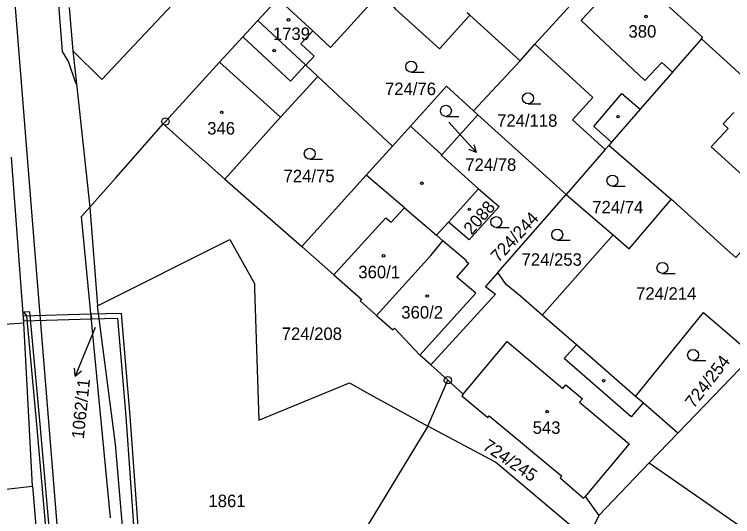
# Model space of a CAD drawing. Extents: x -680203 to -673936, y -1102717 to -1093650.
# Drawn here: x -678754.8 to -678656.8, y -1098097.6 to -1098029.2 of the extents above; entities that cross this region are included whole.
import ezdxf

# ---------------------------------------------------------------- set-up
doc = ezdxf.new("R2010")
doc.units = 0
for name, color, linetype in [('SOxx02xx_Koleje_param další_Popis10', 7, 'Continuous'), ('SOxx02xx_Staničení_Popis10', 7, 'Continuous'), ('SOxxxxxx_Koleje_hlavní_body_Popis10', 7, 'Continuous'), ('SOxxxxxx_Koleje_LN_parametry_Popis10', 7, 'Continuous'), ('SOxxxxxx_Koleje_param další_Popis10', 7, 'Continuous'), ('SOxxxxxx_Osa_bod_P', 7, 'Continuous'), ('SOxxxxxx_Staničení_Popis10', 7, 'Continuous'), ('x_prac', 7, 'Continuous')]:
    doc.layers.add(name, color=color, linetype=linetype)

msp = doc.modelspace()

# ---------------------------------------------------------------- linework, layer by layer
at = {"layer": 'SOxx02xx_Koleje_param další_Popis10'}
for centre, radius in [((-678734.17, -1098043.78), 0.5), ((-678734.17, -1098043.78), 0.0303), ((-678695.66, -1098079.04), 0.5), ((-678695.66, -1098079.04), 0.0303)]:
    msp.add_circle(centre, radius, dxfattribs=at)
at = {"layer": 'SOxx02xx_Staničení_Popis10'}
for p, q in [((-678695.54, -1098043.85), (-678693.79, -1098045.78)), ((-678693.79, -1098045.78), (-678691.782, -1098048.01)), ((-678691.782, -1098048.01), (-678692.824, -1098047.601)), ((-678691.782, -1098048.01), (-678692.08, -1098046.931)), ((-678743.77, -1098071.85), (-678745.36, -1098075.7)), ((-678745.36, -1098075.7), (-678746.484, -1098078.482)), ((-678746.484, -1098078.482), (-678746.573, -1098077.366)), ((-678746.484, -1098078.482), (-678745.645, -1098077.742))]:
    msp.add_line(p, q, dxfattribs=at)
at = {"layer": 'SOxxxxxx_Koleje_hlavní_body_Popis10'}
for p, q in [((-678700.673, -1098037.05), (-678698.923, -1098037.05)), ((-678684.743, -1098041.37), (-678682.993, -1098041.37)), ((-678695.943, -1098043.07), (-678694.193, -1098043.07)), ((-678714.503, -1098048.92), (-678712.753, -1098048.92)), ((-678673.223, -1098052.58), (-678671.473, -1098052.58)), ((-678689.073, -1098058.23), (-678687.323, -1098058.23)), ((-678680.763, -1098059.94), (-678679.013, -1098059.94)), ((-678666.413, -1098064.47), (-678664.663, -1098064.47)), ((-678662.233, -1098076.35), (-678660.483, -1098076.35))]:
    msp.add_line(p, q, dxfattribs=at)
for centre in [(-678700.673, -1098036.3), (-678684.743, -1098040.62), (-678695.943, -1098042.32), (-678714.503, -1098048.17), (-678673.223, -1098051.83), (-678689.073, -1098057.48), (-678680.763, -1098059.19), (-678666.413, -1098063.72), (-678662.233, -1098075.6)]:
    msp.add_circle(centre, 0.75, dxfattribs=at)
at = {"layer": 'SOxxxxxx_Koleje_LN_parametry_Popis10'}
for points in [[(-678753.57, -1098070.31), (-678753.52, -1098070.93), (-678744.28, -1098070.66), (-678744.34, -1098070.05)], [(-678749.76, -1098123.91), (-678749.48, -1098127.28), (-678748.74, -1098115.83), (-678749.75, -1098102.13), (-678751.2, -1098085.54), (-678752.69, -1098069.73), (-678753.48, -1098069.76), (-678753.15, -1098070.25), (-678751.7, -1098085.58), (-678750.25, -1098102.17), (-678749.24, -1098115.83)], [(-678738.87, -1098102.54), (-678737.78, -1098100.87), (-678738.98, -1098083.94), (-678740.16, -1098069.94), (-678744.34, -1098070.05), (-678744.28, -1098070.66), (-678740.7, -1098070.56), (-678739.58, -1098083.98), (-678738.4, -1098100.71), (-678739.27, -1098102.06), (-678739.99, -1098102.35), (-678740.35, -1098106.26), (-678739.87, -1098106.36), (-678739.06, -1098104.16), (-678739.11, -1098103.05)]]:
    msp.add_lwpolyline(points, close=True, dxfattribs=at)
at = {"layer": 'SOxxxxxx_Koleje_param další_Popis10'}
for centre in [(-678717.397, -1098029.909), (-678668.657, -1098029.469), (-678719.367, -1098034.109), (-678726.507, -1098042.519), (-678672.467, -1098043.119), (-678699.227, -1098052.189), (-678692.747, -1098055.749), (-678704.437, -1098062.089), (-678698.497, -1098067.559), (-678674.427, -1098079.099), (-678682.127, -1098083.309)]:
    msp.add_circle(centre, 0.175, dxfattribs=at)
at = {"layer": 'SOxxxxxx_Staničení_Popis10'}
for p, q in [((-678677.35, -1098029.82), (-678671.21, -1098023.18)), ((-678677.35, -1098029.82), (-678677.51, -1098029.99)), ((-678677.51, -1098029.99), (-678668.8, -1098038.2)), ((-678717.12, -1098038.26), (-678723.62, -1098032.22)), ((-678726.79, -1098035.69), (-678718.48, -1098043.17)), ((-678668.8, -1098038.2), (-678666.48, -1098035.74)), ((-678666.48, -1098035.74), (-678665.06, -1098037.06)), ((-678715.08, -1098036.07), (-678717.12, -1098038.26)), ((-678675.77, -1098044.45), (-678671.97, -1098039.97)), ((-678671.97, -1098039.97), (-678669.43, -1098042.08)), ((-678658.12, -1098044.11), (-678656.67, -1098042.53)), ((-678673.35, -1098046.59), (-678675.77, -1098044.45)), ((-678659.77, -1098047.22), (-678657.46, -1098044.72)), ((-678657.46, -1098044.72), (-678658.12, -1098044.11)), ((-678651.2, -1098054.98), (-678659.77, -1098047.22)), ((-678701.6, -1098055.53), (-678706.81, -1098051.09)), ((-678703.41, -1098057.49), (-678701.6, -1098055.53)), ((-678701.6, -1098055.53), (-678697.2, -1098059.28)), ((-678711.22, -1098064.65), (-678704.13, -1098056.89)), ((-678704.13, -1098056.89), (-678703.41, -1098057.49)), ((-678693.58, -1098080.91), (-678687.57, -1098073.76)), ((-678687.57, -1098073.76), (-678680, -1098080.16)), ((-678679.8, -1098076.09), (-678678.15, -1098074.2)), ((-678670.69, -1098084.01), (-678679.8, -1098076.09)), ((-678680, -1098080.16), (-678679.58, -1098079.66)), ((-678679.58, -1098079.66), (-678677.33, -1098081.55)), ((-678677.33, -1098081.55), (-678677.74, -1098082.04)), ((-678677.74, -1098082.04), (-678670.95, -1098087.7)), ((-678669.05, -1098082.13), (-678670.69, -1098084.01)), ((-678670.95, -1098087.7), (-678676.97, -1098094.9))]:
    msp.add_line(p, q, dxfattribs=at)
at = {"layer": 'x_prac'}
for p, q in [((-678673.09, -1098021.48), (-678683.79, -1098033.25)), ((-678721.58, -1098029.99), (-678718.85, -1098027)), ((-678718.85, -1098027), (-678714.09, -1098031.42)), ((-678747.32, -1098028.26), (-678746.82, -1098034.14)), ((-678692.66, -1098029.29), (-678693.03, -1098028.96)), ((-678685.83, -1098035.5), (-678692.66, -1098029.29)), ((-678685.83, -1098035.5), (-678683.79, -1098033.25)), ((-678746.82, -1098034.14), (-678746.33, -1098038.63)), ((-678692.19, -1098042.3), (-678685.83, -1098035.5)), ((-678713.4, -1098037.64), (-678715.04, -1098036.1)), ((-678703.23, -1098047.13), (-678713.4, -1098037.64)), ((-678746.33, -1098038.63), (-678744.48, -1098055.43)), ((-678691.58, -1098042.85), (-678692.19, -1098042.3)), ((-678696.5, -1098048.3), (-678691.58, -1098042.85)), ((-678691.58, -1098042.85), (-678679.56, -1098053.74)), ((-678734.48, -1098044.11), (-678726.1, -1098051.65)), ((-678700.78, -1098044.42), (-678703.23, -1098047.13)), ((-678696.5, -1098048.3), (-678700.78, -1098044.42)), ((-678674.22, -1098047.6), (-678679.56, -1098053.74)), ((-678674.22, -1098047.6), (-678673.73, -1098047.03)), ((-678753.5, -1098071.2), (-678755.19, -1098048.62)), ((-678726.1, -1098051.65), (-678715.59, -1098060.79)), ((-678695.59, -1098057.5), (-678691.49, -1098052.97)), ((-678688.85, -1098064.35), (-678679.56, -1098053.74)), ((-678744.48, -1098055.43), (-678743.44, -1098068.88)), ((-678673.15, -1098059.23), (-678682.82, -1098070.15)), ((-678752.33, -1098093.47), (-678753.5, -1098071.2)), ((-678698, -1098076.93), (-678699.5, -1098075.6)), ((-678698, -1098076.93), (-678695.66, -1098079.04)), ((-678698.4, -1098085.27), (-678695.66, -1098079.04)), ((-678698.4, -1098085.27), (-678709.61, -1098103.74)), ((-678668.2, -1098090.28), (-678664.31, -1098086.25)), ((-678675.1, -1098097.45), (-678668.2, -1098090.28)), ((-678668.2, -1098090.28), (-678629.33, -1098117.36)), ((-678756.36, -1098093.93), (-678752.33, -1098093.47)), ((-678752.33, -1098093.47), (-678746.59, -1098161.46)), ((-678675.1, -1098097.45), (-678676.6, -1098100.48))]:
    msp.add_line(p, q, dxfattribs=at)
for points in [[(-678768.49, -1097855.38), (-678760.7, -1097953.37), (-678757.97, -1097987.87), (-678752.13, -1098060.02), (-678739.25, -1098218.6), (-678742.96, -1098218.79)], [(-678746.33, -1098038.63), (-678746.45, -1098038.4), (-678747.39, -1098035.59), (-678748.21, -1098034.25), (-678754.38, -1097956.06), (-678752.58, -1097953.21)], [(-678746.82, -1098034.14), (-678742.87, -1098038.05), (-678719.93, -1098013.69)], [(-678661.1, -1098032.49), (-678660.93, -1098032.3), (-678667.37, -1098026.4), (-678667.54, -1098026.58), (-678671.21, -1098023.18), (-678672.8, -1098021.75), (-678673.09, -1098021.48)], [(-678714.09, -1098031.42), (-678713.94, -1098031.56), (-678711.67, -1098033.67), (-678704.77, -1098026.05), (-678702.84, -1098028.43), (-678696.83, -1098033.89), (-678692.66, -1098029.29)], [(-678721.58, -1098029.99), (-678723.62, -1098032.22), (-678726.79, -1098035.69), (-678734.17, -1098043.78), (-678734.48, -1098044.11)], [(-678715.04, -1098036.1), (-678715.08, -1098036.07), (-678721.58, -1098029.99)], [(-678714.09, -1098031.42), (-678715.74, -1098033.19), (-678713.91, -1098034.89), (-678715.04, -1098036.1)], [(-678661.1, -1098032.49), (-678664.95, -1098036.93), (-678665.06, -1098037.06), (-678669.43, -1098042.08), (-678671.55, -1098044.52), (-678673.35, -1098046.59), (-678673.73, -1098047.03)], [(-678661.1, -1098032.49), (-678653, -1098039.88), (-678644.56, -1098047.67), (-678641.73, -1098050.28)], [(-678683.79, -1098033.25), (-678675.89, -1098040.51), (-678678.67, -1098043.53), (-678674.22, -1098047.6)], [(-678726.1, -1098051.65), (-678718.48, -1098043.17), (-678713.4, -1098037.64)], [(-678700.78, -1098044.42), (-678695.85, -1098038.98), (-678692.19, -1098042.3)], [(-678744.48, -1098055.43), (-678740.96, -1098051.45), (-678738.28, -1098048.41), (-678734.48, -1098044.11)], [(-678703.23, -1098047.13), (-678706.81, -1098051.09), (-678715.59, -1098060.79)], [(-678665.21, -1098054.4), (-678668.25, -1098051.77), (-678673.73, -1098047.03)], [(-678691.49, -1098052.97), (-678696.57, -1098048.38), (-678696.5, -1098048.3)], [(-678691.49, -1098052.97), (-678688.66, -1098055.35), (-678692.75, -1098059.91), (-678695.59, -1098057.5)], [(-678679.56, -1098053.74), (-678673.99, -1098058.51), (-678673.15, -1098059.23)], [(-678673.15, -1098059.23), (-678670.95, -1098061.11), (-678665.21, -1098054.4)], [(-678646.39, -1098066.53), (-678654.39, -1098060.1), (-678656.39, -1098062.32), (-678657.94, -1098060.93), (-678664.92, -1098054.65), (-678665.21, -1098054.4)], [(-678741.69, -1098097.79), (-678745.61, -1098056.7), (-678744.48, -1098055.43)], [(-678696.36, -1098060.05), (-678697.2, -1098059.28), (-678695.59, -1098057.5)], [(-678743.44, -1098068.88), (-678725.4, -1098059.86), (-678722.06, -1098065.84), (-678722.04, -1098066.53), (-678721.47, -1098084.47), (-678709.1, -1098079.38), (-678706.68, -1098080.75), (-678698.4, -1098085.27)], [(-678705.39, -1098070.2), (-678698, -1098062.04), (-678696.36, -1098060.05)], [(-678699.5, -1098075.6), (-678691.88, -1098067.19), (-678694.47, -1098065.01), (-678692.8, -1098063.13), (-678693.21, -1098062.83), (-678693.14, -1098062.76), (-678696.36, -1098060.05)], [(-678715.59, -1098060.79), (-678711.22, -1098064.65), (-678707.42, -1098068.01), (-678707.62, -1098068.23), (-678705.39, -1098070.2)], [(-678688.85, -1098064.35), (-678690.53, -1098066.27), (-678689.18, -1098067.32), (-678698, -1098076.93)], [(-678682.82, -1098070.15), (-678685.73, -1098067.62), (-678687.74, -1098065.97), (-678688.85, -1098064.35)], [(-678739.38, -1098106.92), (-678740.98, -1098087.74), (-678743.44, -1098068.88)], [(-678705.39, -1098070.2), (-678703.16, -1098072.16), (-678702.97, -1098071.94), (-678699.5, -1098075.6)], [(-678670.08, -1098081.23), (-678678.15, -1098074.2), (-678682.82, -1098070.15)], [(-678670.08, -1098081.23), (-678660.8, -1098069.8), (-678654.08, -1098075.55)], [(-678772.68, -1098073.1), (-678758.8, -1098071.59), (-678753.5, -1098071.2)], [(-678654.08, -1098075.55), (-678654.64, -1098076.19), (-678664.31, -1098086.25)], [(-678695.66, -1098079.04), (-678693.58, -1098080.91), (-678693.78, -1098081.14), (-678690.21, -1098084.13), (-678690.02, -1098083.9), (-678680.14, -1098092.09), (-678680.34, -1098092.32), (-678677.18, -1098095.11), (-678676.97, -1098094.9), (-678675.1, -1098097.45)], [(-678664.31, -1098086.25), (-678669.05, -1098082.13), (-678670.08, -1098081.23)], [(-678677.52, -1098099.99), (-678689.19, -1098090.18), (-678698.4, -1098085.27)]]:
    msp.add_lwpolyline(points, dxfattribs=at)

# ---------------------------------------------------------------- texts
at = {"layer": 'SOxxxxxx_Osa_bod_P'}
for s, p in [('1739', (-678719.531, -1098032.665)), ('380', (-678671.04, -1098032.345)), ('724/76', (-678704.246, -1098040.175)), ('724/118', (-678688.956, -1098044.495)), ('346', (-678728.49, -1098045.545)), ('724/78', (-678693.296, -1098050.505)), ('724/75', (-678718.076, -1098052.045)), ('724/74', (-678675.976, -1098056.295)), ('724/253', (-678685.62, -1098063.435)), ('360/1', (-678707.88, -1098065.135)), ('724/214', (-678670.006, -1098068.065)), ('360/2', (-678702.02, -1098070.625)), ('724/208', (-678718.326, -1098073.545)), ('543', (-678684.11, -1098086.335)), ('1861', (-678728.321, -1098096.325))]:
    msp.add_text(s, height=1.7, dxfattribs=at).set_placement(p)
for s, rotation, p in [('2088', 49, (-678692.419, -1098059.328)), ('724/244', 47, (-678688.769, -1098063.089)), ('724/254', 52, (-678662.145, -1098082.951)), ('1062/11', 84, (-678745.315, -1098087.076)), ('724/245', 326, (-678691.047, -1098088.352))]:
    msp.add_text(s, height=1.7, rotation=rotation, dxfattribs=at).set_placement(p)

doc.saveas('drawing.dxf')
